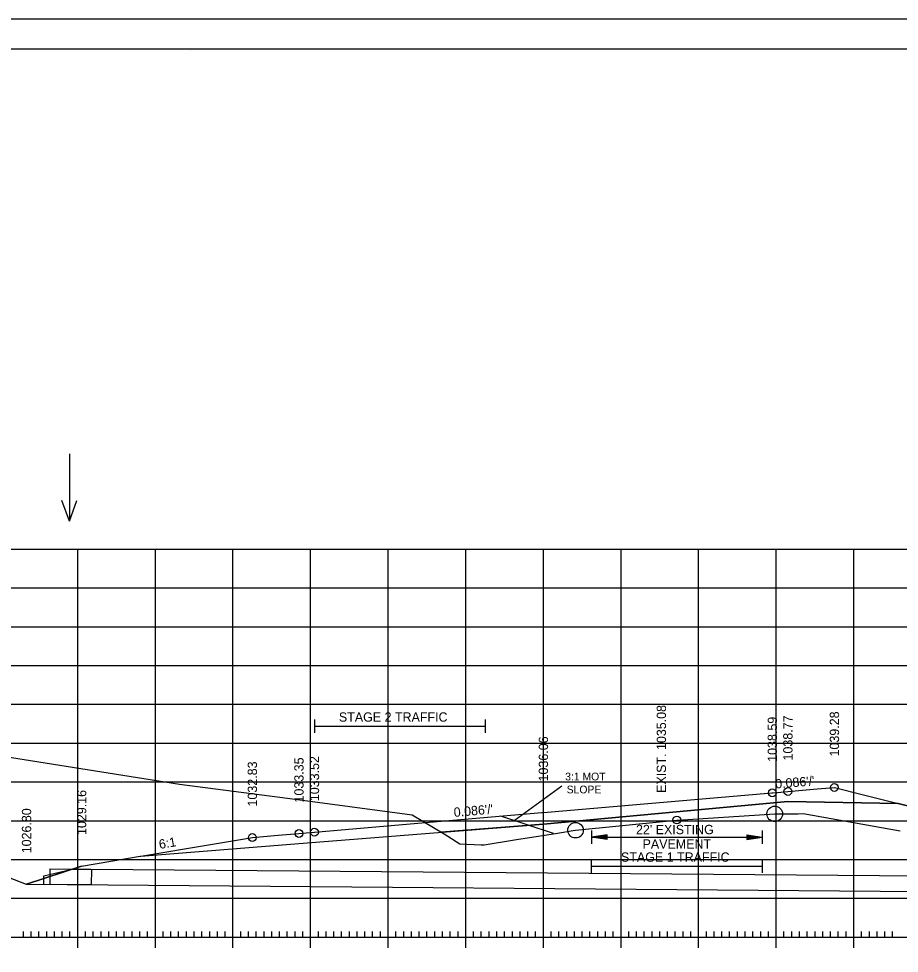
# Model space of a CAD drawing. Extents: x 1322838 to 1324533, y 339903 to 351025.
# Drawn here: x 1323676.1 to 1323789.6, y 346561.5 to 346682 of the extents above; entities that cross this region are included whole.
import ezdxf

# ---------------------------------------------------------------- set-up
doc = ezdxf.new("R2010")
doc.units = 0
for name, color, linetype in [('R_Alt Surface', 7, 'Continuous'), ('R_Axis', 7, 'Continuous'), ('R_Axis Annot', 7, 'Continuous'), ('R_Border', 7, 'Continuous'), ('R_Exist Surface', 7, 'Continuous'), ('R_Fin Surface', 7, 'Continuous'), ('R_Fin Surface Annot', 7, 'Continuous'), ('R_Grid', 7, 'Continuous'), ('R_MOT', 7, 'Continuous'), ('R_No Plot', 7, 'Continuous'), ('R_Water', 7, 'Continuous'), ('R_Water Annot', 7, 'Continuous'), ('R_Xsect Elev', 7, 'Continuous')]:
    doc.layers.add(name, color=color, linetype=linetype)

msp = doc.modelspace()

# ---------------------------------------------------------------- linework, layer by layer
at = {"layer": 'R_Alt Surface'}
msp.add_lwpolyline([(1323691.84, 346574.06), (1323712.22, 346575.68), (1323743.72, 346578.19), (1323775.22, 346581.1), (1323789.45, 346580.85)], dxfattribs=at)
at = {"layer": 'R_Axis'}
for p, q in [((1323683.72, 346562.23), (1323683.72, 346565.03)), ((1323693.72, 346562.23), (1323693.72, 346565.03)), ((1323703.72, 346562.23), (1323703.72, 346565.03)), ((1323713.72, 346562.23), (1323713.72, 346565.03)), ((1323723.72, 346562.23), (1323723.72, 346565.03)), ((1323733.72, 346562.23), (1323733.72, 346565.03)), ((1323743.72, 346562.23), (1323743.72, 346565.03)), ((1323753.72, 346562.23), (1323753.72, 346565.03)), ((1323763.72, 346562.23), (1323763.72, 346565.03)), ((1323773.72, 346562.23), (1323773.72, 346565.03)), ((1323783.72, 346562.23), (1323783.72, 346565.03)), ((1323676.72, 346563.63), (1323676.72, 346564.33)), ((1323677.72, 346563.63), (1323677.72, 346564.33)), ((1323678.72, 346563.63), (1323678.72, 346564.33)), ((1323679.72, 346563.63), (1323679.72, 346564.33)), ((1323680.72, 346563.63), (1323680.72, 346564.33)), ((1323681.72, 346563.63), (1323681.72, 346564.33)), ((1323682.72, 346563.63), (1323682.72, 346564.33)), ((1323684.72, 346563.63), (1323684.72, 346564.33)), ((1323685.72, 346563.63), (1323685.72, 346564.33)), ((1323686.72, 346563.63), (1323686.72, 346564.33)), ((1323687.72, 346563.63), (1323687.72, 346564.33)), ((1323688.72, 346563.63), (1323688.72, 346564.33)), ((1323689.72, 346563.63), (1323689.72, 346564.33)), ((1323690.72, 346563.63), (1323690.72, 346564.33)), ((1323691.72, 346563.63), (1323691.72, 346564.33)), ((1323692.72, 346563.63), (1323692.72, 346564.33)), ((1323694.72, 346563.63), (1323694.72, 346564.33)), ((1323695.72, 346563.63), (1323695.72, 346564.33)), ((1323696.72, 346563.63), (1323696.72, 346564.33)), ((1323697.72, 346563.63), (1323697.72, 346564.33)), ((1323698.72, 346563.63), (1323698.72, 346564.33)), ((1323699.72, 346563.63), (1323699.72, 346564.33)), ((1323700.72, 346563.63), (1323700.72, 346564.33)), ((1323701.72, 346563.63), (1323701.72, 346564.33)), ((1323702.72, 346563.63), (1323702.72, 346564.33)), ((1323704.72, 346563.63), (1323704.72, 346564.33)), ((1323705.72, 346563.63), (1323705.72, 346564.33)), ((1323706.72, 346563.63), (1323706.72, 346564.33)), ((1323707.72, 346563.63), (1323707.72, 346564.33)), ((1323708.72, 346563.63), (1323708.72, 346564.33)), ((1323709.72, 346563.63), (1323709.72, 346564.33)), ((1323710.72, 346563.63), (1323710.72, 346564.33)), ((1323711.72, 346563.63), (1323711.72, 346564.33)), ((1323712.72, 346563.63), (1323712.72, 346564.33)), ((1323714.72, 346563.63), (1323714.72, 346564.33)), ((1323715.72, 346563.63), (1323715.72, 346564.33)), ((1323716.72, 346563.63), (1323716.72, 346564.33)), ((1323717.72, 346563.63), (1323717.72, 346564.33)), ((1323718.72, 346563.63), (1323718.72, 346564.33)), ((1323719.72, 346563.63), (1323719.72, 346564.33)), ((1323720.72, 346563.63), (1323720.72, 346564.33)), ((1323721.72, 346563.63), (1323721.72, 346564.33)), ((1323722.72, 346563.63), (1323722.72, 346564.33)), ((1323724.72, 346563.63), (1323724.72, 346564.33)), ((1323725.72, 346563.63), (1323725.72, 346564.33)), ((1323726.72, 346563.63), (1323726.72, 346564.33)), ((1323727.72, 346563.63), (1323727.72, 346564.33)), ((1323728.72, 346563.63), (1323728.72, 346564.33)), ((1323729.72, 346563.63), (1323729.72, 346564.33)), ((1323730.72, 346563.63), (1323730.72, 346564.33)), ((1323731.72, 346563.63), (1323731.72, 346564.33)), ((1323732.72, 346563.63), (1323732.72, 346564.33)), ((1323734.72, 346563.63), (1323734.72, 346564.33)), ((1323735.72, 346563.63), (1323735.72, 346564.33)), ((1323736.72, 346563.63), (1323736.72, 346564.33)), ((1323737.72, 346563.63), (1323737.72, 346564.33)), ((1323738.72, 346563.63), (1323738.72, 346564.33)), ((1323739.72, 346563.63), (1323739.72, 346564.33)), ((1323740.72, 346563.63), (1323740.72, 346564.33)), ((1323741.72, 346563.63), (1323741.72, 346564.33)), ((1323742.72, 346563.63), (1323742.72, 346564.33)), ((1323744.72, 346563.63), (1323744.72, 346564.33)), ((1323745.72, 346563.63), (1323745.72, 346564.33)), ((1323746.72, 346563.63), (1323746.72, 346564.33)), ((1323747.72, 346563.63), (1323747.72, 346564.33)), ((1323748.72, 346563.63), (1323748.72, 346564.33)), ((1323749.72, 346563.63), (1323749.72, 346564.33)), ((1323750.72, 346563.63), (1323750.72, 346564.33)), ((1323751.72, 346563.63), (1323751.72, 346564.33)), ((1323752.72, 346563.63), (1323752.72, 346564.33)), ((1323754.72, 346563.63), (1323754.72, 346564.33)), ((1323755.72, 346563.63), (1323755.72, 346564.33)), ((1323756.72, 346563.63), (1323756.72, 346564.33)), ((1323757.72, 346563.63), (1323757.72, 346564.33)), ((1323758.72, 346563.63), (1323758.72, 346564.33)), ((1323759.72, 346563.63), (1323759.72, 346564.33)), ((1323760.72, 346563.63), (1323760.72, 346564.33)), ((1323761.72, 346563.63), (1323761.72, 346564.33)), ((1323762.72, 346563.63), (1323762.72, 346564.33)), ((1323764.72, 346563.63), (1323764.72, 346564.33)), ((1323765.72, 346563.63), (1323765.72, 346564.33)), ((1323766.72, 346563.63), (1323766.72, 346564.33)), ((1323767.72, 346563.63), (1323767.72, 346564.33)), ((1323768.72, 346563.63), (1323768.72, 346564.33)), ((1323769.72, 346563.63), (1323769.72, 346564.33)), ((1323770.72, 346563.63), (1323770.72, 346564.33)), ((1323771.72, 346563.63), (1323771.72, 346564.33)), ((1323772.72, 346563.63), (1323772.72, 346564.33)), ((1323774.72, 346563.63), (1323774.72, 346564.33)), ((1323775.72, 346563.63), (1323775.72, 346564.33)), ((1323776.72, 346563.63), (1323776.72, 346564.33)), ((1323777.72, 346563.63), (1323777.72, 346564.33)), ((1323778.72, 346563.63), (1323778.72, 346564.33)), ((1323779.72, 346563.63), (1323779.72, 346564.33)), ((1323780.72, 346563.63), (1323780.72, 346564.33)), ((1323781.72, 346563.63), (1323781.72, 346564.33)), ((1323782.72, 346563.63), (1323782.72, 346564.33)), ((1323784.72, 346563.63), (1323784.72, 346564.33)), ((1323785.72, 346563.63), (1323785.72, 346564.33)), ((1323786.72, 346563.63), (1323786.72, 346564.33)), ((1323787.72, 346563.63), (1323787.72, 346564.33)), ((1323788.72, 346563.63), (1323788.72, 346564.33)), ((1323563.72, 346563.63), (1323843.72, 346563.63))]:
    msp.add_line(p, q, dxfattribs=at)
at = {"layer": 'R_Axis Annot'}
for p, q in [((1323714.22, 346591.65), (1323714.22, 346589.95)), ((1323736.22, 346591.65), (1323736.22, 346589.95)), ((1323714.22, 346590.8), (1323736.22, 346590.8)), ((1323749.92, 346577.37), (1323749.92, 346575.66)), ((1323771.92, 346577.37), (1323771.92, 346575.66)), ((1323751.92, 346576.82), (1323749.92, 346576.52)), ((1323751.92, 346576.22), (1323749.92, 346576.52)), ((1323749.92, 346576.52), (1323771.92, 346576.52)), ((1323751.92, 346576.77), (1323750.25, 346576.52)), ((1323751.92, 346576.27), (1323750.25, 346576.52)), ((1323751.92, 346576.72), (1323750.6, 346576.52)), ((1323751.92, 346576.32), (1323750.6, 346576.52)), ((1323751.92, 346576.67), (1323750.93, 346576.52)), ((1323751.92, 346576.37), (1323750.93, 346576.52)), ((1323751.92, 346576.62), (1323751.27, 346576.52)), ((1323751.92, 346576.42), (1323751.27, 346576.52)), ((1323751.92, 346576.56), (1323751.6, 346576.52)), ((1323751.92, 346576.47), (1323751.6, 346576.52)), ((1323751.92, 346576.22), (1323751.92, 346576.82)), ((1323769.92, 346576.82), (1323771.92, 346576.52)), ((1323769.92, 346576.82), (1323769.92, 346576.22)), ((1323769.92, 346576.77), (1323771.59, 346576.52)), ((1323769.92, 346576.72), (1323771.24, 346576.52)), ((1323769.92, 346576.67), (1323770.91, 346576.52)), ((1323769.92, 346576.61), (1323770.57, 346576.52)), ((1323769.92, 346576.56), (1323770.24, 346576.52)), ((1323769.92, 346576.22), (1323771.92, 346576.52)), ((1323769.92, 346576.42), (1323770.57, 346576.52)), ((1323769.92, 346576.32), (1323771.24, 346576.52)), ((1323769.92, 346576.27), (1323771.59, 346576.52)), ((1323769.92, 346576.37), (1323770.91, 346576.52)), ((1323769.92, 346576.47), (1323770.24, 346576.52)), ((1323749.89, 346573.61), (1323749.89, 346571.9)), ((1323771.89, 346573.61), (1323771.89, 346571.9)), ((1323749.89, 346572.75), (1323771.89, 346572.75))]:
    msp.add_line(p, q, dxfattribs=at)
at = {"layer": 'R_Border'}
for p, q in [((1323545.72, 346678.09), (1323861.9, 346678.09)), ((1323698.24, 346677.83), (1323698.24, 346677.83)), ((1323698.24, 346677.83), (1323698.24, 346677.83))]:
    msp.add_line(p, q, dxfattribs=at)
at = {"layer": 'R_Exist Surface'}
msp.add_lwpolyline([(1323640.25, 346592.33), (1323696.83, 346583.32), (1323710.75, 346581.53), (1323726.8, 346579.38), (1323730.92, 346576.92), (1323732.96, 346575.65), (1323735.72, 346575.53), (1323736.09, 346575.52), (1323740, 346576.18), (1323740.51, 346576.25), (1323741.13, 346576.35), (1323745.55, 346577.04), (1323747.55, 346577.35), (1323747.86, 346577.4), (1323759.55, 346578.58), (1323760.92, 346578.71), (1323762.32, 346578.8), (1323773.53, 346579.51), (1323776.53, 346579.53), (1323777.2, 346579.54), (1323787.27, 346577.75), (1323789.71, 346577.32)], dxfattribs=at)
at = {"layer": 'R_Fin Surface'}
msp.add_lwpolyline([(1323607.02, 346597.68), (1323677.07, 346570.45), (1323677.12, 346570.43), (1323684.22, 346572.79), (1323691.78, 346574.05), (1323691.84, 346574.06), (1323700.83, 346575.56), (1323706.22, 346576.46), (1323709.53, 346576.75), (1323712.22, 346576.98), (1323712.22, 346576.98), (1323713.15, 346577.06), (1323714.22, 346577.15), (1323725.56, 346578.12), (1323743.52, 346579.67), (1323743.72, 346579.69), (1323773.14, 346582.22), (1323773.22, 346582.22), (1323773.22, 346582.22), (1323773.9, 346582.28), (1323775.22, 346582.39), (1323778.99, 346582.72), (1323781.22, 346582.91), (1323781.24, 346582.9), (1323784.79, 346582.02), (1323789.44, 346580.85), (1323803.22, 346577.41)], dxfattribs=at)
at = {"layer": 'R_Grid'}
for p, q in [((1323563.72, 346613.63), (1323843.72, 346613.63)), ((1323683.72, 346563.63), (1323683.72, 346613.63)), ((1323693.72, 346563.63), (1323693.72, 346613.63)), ((1323703.72, 346563.63), (1323703.72, 346613.63)), ((1323713.72, 346563.63), (1323713.72, 346613.63)), ((1323723.72, 346563.63), (1323723.72, 346613.63)), ((1323733.72, 346563.63), (1323733.72, 346613.63)), ((1323743.72, 346563.63), (1323743.72, 346613.63)), ((1323753.72, 346563.63), (1323753.72, 346613.63)), ((1323763.72, 346563.63), (1323763.72, 346613.63)), ((1323773.72, 346563.63), (1323773.72, 346613.63)), ((1323783.72, 346563.63), (1323783.72, 346613.63)), ((1323563.72, 346608.63), (1323843.72, 346608.63)), ((1323563.72, 346603.63), (1323843.72, 346603.63)), ((1323563.72, 346598.63), (1323843.72, 346598.63)), ((1323563.72, 346593.63), (1323843.72, 346593.63)), ((1323563.72, 346588.63), (1323843.72, 346588.63)), ((1323563.72, 346583.63), (1323843.72, 346583.63)), ((1323563.72, 346578.63), (1323843.72, 346578.63)), ((1323563.72, 346573.63), (1323843.72, 346573.63)), ((1323563.72, 346568.63), (1323843.72, 346568.63)), ((1323563.72, 346563.63), (1323843.72, 346563.63))]:
    msp.add_line(p, q, dxfattribs=at)
at = {"layer": 'R_MOT'}
for p, q in [((1323739.97, 346578.64), (1323746.09, 346583.14)), ((1323745.01, 346576.96), (1323738.24, 346579.21))]:
    msp.add_line(p, q, dxfattribs=at)
at = {"layer": 'R_No Plot'}
msp.add_line((1323533.31, 346681.98), (1323866.65, 346681.98), dxfattribs=at)
for points in [[(1323533.31, 346681.98), (1323866.65, 346681.98), (1323866.65, 346468.65), (1323533.31, 346468.65)], [(1323779.64, 346678.09), (1323799.26, 346678.09), (1323799.26, 346668.21), (1323815.37, 346668.21), (1323838.57, 346668.21), (1323838.57, 346635.54), (1323861.77, 346635.54), (1323861.9, 346472.63), (1323545.72, 346472.63), (1323545.72, 346678.09)]]:
    msp.add_lwpolyline(points, close=True, dxfattribs=at)
msp.add_lwpolyline([(1323803.22, 346577.41), (1323789.45, 346580.85), (1323775.22, 346581.1), (1323743.72, 346578.19), (1323730.55, 346577.14), (1323730.92, 346576.92), (1323732.96, 346575.65), (1323735.72, 346575.53), (1323736.09, 346575.52), (1323740, 346576.18), (1323740.51, 346576.25), (1323741.13, 346576.35), (1323745.55, 346577.04), (1323747.55, 346577.35), (1323747.86, 346577.4), (1323759.55, 346578.58), (1323760.92, 346578.71), (1323762.32, 346578.8), (1323773.53, 346579.51), (1323776.53, 346579.53), (1323777.2, 346579.54), (1323787.27, 346577.75), (1323789.71, 346577.32)], dxfattribs=at)
for centre, radius in [((1323781.22, 346582.91), 0.5), ((1323773.22, 346582.22), 0.5), ((1323775.22, 346582.39), 0.5), ((1323773.53, 346579.51), 1), ((1323747.86, 346577.4), 1), ((1323760.92, 346578.71), 0.5), ((1323712.22, 346576.98), 0.5), ((1323714.22, 346577.15), 0.5), ((1323706.22, 346576.46), 0.5)]:
    msp.add_circle(centre, radius, dxfattribs=at)
at = {"layer": 'R_Water'}
for p, q in [((1323684.22, 346572.79), (1323677.12, 346570.43)), ((1323680.13, 346572.41), (1323680.12, 346570.41)), ((1323680.13, 346572.41), (1323824.58, 346571.26)), ((1323677.12, 346570.43), (1323827.74, 346569.24))]:
    msp.add_line(p, q, dxfattribs=at)
msp.add_lwpolyline([(1323685.48, 346572.36), (1323685.47, 346570.36), (1323679.34, 346570.41), (1323679.35, 346571.54), (1323682.98, 346572.38)], close=True, dxfattribs=at)
at = {"layer": 'R_Water Annot'}
for p, q in [((1323682.64, 346625.91), (1323682.64, 346617.22)), ((1323682.64, 346617.22), (1323681.67, 346619.88)), ((1323682.64, 346617.22), (1323683.6, 346619.88))]:
    msp.add_line(p, q, dxfattribs=at)

# ---------------------------------------------------------------- texts
at = {"layer": 'R_Axis Annot'}
for s, p in [('STAGE 2 TRAFFIC', (1323717.37, 346591.39)), ("22' EXISTING ", (1323755.65, 346576.89)), ('PAVEMENT', (1323756.5, 346575.03)), ('STAGE 1 TRAFFIC', (1323753.72, 346573.34))]:
    msp.add_text(s, height=1.2, dxfattribs=at).set_placement(p)
at = {"layer": 'R_Fin Surface Annot'}
for s, rotation, p in [('1038.59', 90, (1323773.82, 346586.22)), ('1038.77', 90, (1323775.82, 346586.39)), ('1039.28', 90, (1323781.82, 346586.91)), ('1036.06', 90, (1323744.32, 346583.69)), ('1033.35', 90, (1323712.82, 346580.98)), ('1033.52', 90, (1323714.82, 346581.15)), ('1032.83', 90, (1323706.82, 346580.46)), ("0.086'/'", 4.9154, (1323773.64, 346582.76)), ('1029.16', 90, (1323684.82, 346576.79)), ("0.086'/'", 4.9153, (1323732.22, 346579.11)), ('1026.80', 90, (1323677.72, 346574.43)), ('6:1', 9.4631, (1323694.28, 346574.98))]:
    msp.add_text(s, height=1.2, rotation=rotation, dxfattribs=at).set_placement(p)
at = {"layer": 'R_MOT'}
for s, p in [('3:1 MOT', (1323746.53, 346583.82)), ('SLOPE', (1323746.72, 346582.15))]:
    msp.add_text(s, height=1, dxfattribs=at).set_placement(p)
at = {"layer": 'R_Xsect Elev'}
msp.add_text('EXIST. 1035.08', height=1.2, rotation=90, dxfattribs=at).set_placement((1323759.52, 346582.21))

doc.saveas('drawing.dxf')
